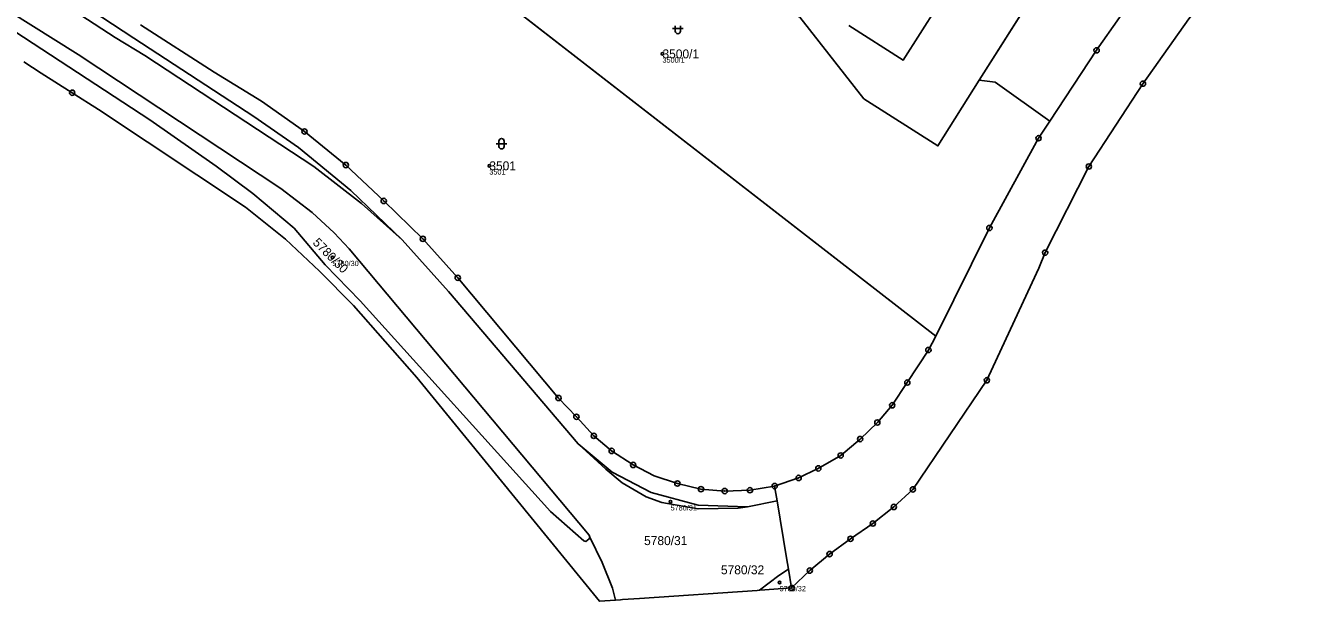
# Model space of a CAD drawing. Extents: x -690132 to -685994, y -975441 to -972444.
# Drawn here: x -686932.2 to -686687, y -974727.6 to -974618.2 of the extents above; entities that cross this region are included whole.
import ezdxf

# ---------------------------------------------------------------- set-up
doc = ezdxf.new("R2010")
doc.units = 0
for name, color, linetype in [('Definiční body', 7, 'Continuous'), ('Hranice parcel', 7, 'Continuous'), ('Parcelní čísla', 7, 'Continuous'), ('Polygon budovy', 7, 'Continuous'), ('Polygon ku', 7, 'Continuous'), ('Polygon parcely', 7, 'Continuous'), ('Značky bodu BP', 7, 'Continuous'), ('Značky kultur', 7, 'Continuous')]:
    doc.layers.add(name, color=color, linetype=linetype)

msp = doc.modelspace()

# ---------------------------------------------------------------- linework, layer by layer
at = {"layer": 'Definiční body'}
for centre in [(-686811.27, -974623.55), (-686844.14, -974644.82), (-686873.94, -974662.21), (-686809.73, -974708.65), (-686789.03, -974724)]:
    msp.add_circle(centre, 0.25, dxfattribs=at)
at = {"layer": 'Hranice parcel'}
for p, q in [((-686877.31, -974585.54), (-686759.34, -974677.21)), ((-686751.11, -974628.56), (-686729.81, -974594.82)), ((-686748.1, -974628.92), (-686751.11, -974628.56)), ((-686737.74, -974636.36), (-686748.1, -974628.92)), ((-686918.36, -974634.11), (-686923.34, -974630.93)), ((-686890.44, -974652.67), (-686918.36, -974634.11)), ((-686738.62, -974661.32), (-686739.83, -974664.27)), ((-686743.53, -974672.34), (-686739.83, -974664.27)), ((-686869.95, -974671.39), (-686876.37, -974664.86)), ((-686789.51, -974708.46), (-686789.97, -974705.67)), ((-686789.51, -974708.46), (-686795.13, -974709.62)), ((-686787.35, -974721.49), (-686786.76, -974725.04)), ((-686791.83, -974725.39), (-686792.82, -974725.46)), ((-686786.76, -974725.04), (-686791.83, -974725.39)), ((-686820.17, -974727.34), (-686823.23, -974727.55)), ((-686819.25, -974727.28), (-686820.17, -974727.34))]:
    msp.add_line(p, q, dxfattribs=at)
for points in [[(-687051.55, -974521.07), (-687035, -974535.92), (-687018.68, -974549.37), (-687006.01, -974558.78), (-686976.49, -974578.16), (-686976.17, -974578.61), (-686975.97, -974579.49), (-686975.6, -974580.05), (-686942.13, -974601.95), (-686941.33, -974602.14), (-686940.49, -974602), (-686939.89, -974602.09), (-686917.7, -974616.59), (-686911.67, -974620.53), (-686888.87, -974635.45), (-686880.36, -974641.33), (-686870.46, -974649.5), (-686860.68, -974658.91)], [(-686860.68, -974658.91), (-686868.4, -974651.98), (-686877.49, -974644.93), (-686909.53, -974623.87), (-686915.21, -974620.41), (-686965.07, -974587.91), (-686990.45, -974571.09), (-687003.81, -974561.64), (-687021.39, -974548.22), (-687033.61, -974537.88), (-687044.59, -974527.88), (-687051.55, -974521.07)], [(-686574.86, -974541.79), (-686587.49, -974539.23), (-686607.38, -974540.46), (-686617.56, -974542.05), (-686628, -974545.65), (-686641.42, -974552.41), (-686656.83, -974563.45), (-686680.54, -974582.63), (-686691.97, -974594.18), (-686701.67, -974604.79), (-686711.3, -974616.86), (-686720.04, -974629.21), (-686730.31, -974644.95), (-686738.62, -974661.32)], [(-686656.36, -974548.37), (-686664.74, -974554.71), (-686688.53, -974575.31), (-686700.36, -974586.92), (-686709.95, -974597.85), (-686720.14, -974610.39), (-686728.84, -974622.87), (-686737.74, -974636.36)], [(-686775.88, -974618.15), (-686765.55, -974624.73), (-686726.82, -974563.87)], [(-686825.03, -974715.37), (-686825.17, -974715.72), (-686825.8, -974716.2), (-686826.17, -974716.06), (-686832.51, -974710.48), (-686868.66, -974670.48), (-686875.31, -974663.64), (-686881.2, -974656.67), (-686889.02, -974650.06), (-686895.99, -974644.86), (-686908.63, -974636.06), (-686934.24, -974619.31), (-686934.56, -974619.51), (-686934.92, -974619.45), (-686940.84, -974615.57), (-686941.67, -974614.64), (-686944.02, -974610.32), (-686944.05, -974610.05), (-686943.95, -974609.86), (-686943.71, -974609.73)], [(-686943.71, -974609.73), (-686943.43, -974609.8), (-686936.63, -974614.24), (-686935.41, -974615.35), (-686922.21, -974623.64), (-686883.75, -974649.14), (-686877.8, -974653.67), (-686873.6, -974657.58), (-686870.75, -974660.62), (-686825.18, -974715.02), (-686825.03, -974715.37)], [(-686751.11, -974628.56), (-686758.98, -974641.03), (-686773.04, -974632.07), (-686785.2, -974616.55)], [(-686910.36, -974618), (-686896.37, -974627.02), (-686887.42, -974632.51), (-686879.25, -974638.29), (-686871.39, -974644.67), (-686864.2, -974651.49), (-686856.77, -974658.69), (-686850.14, -974666.09), (-686831.01, -974688.94), (-686827.61, -974692.51), (-686824.3, -974696.14), (-686820.92, -974699), (-686816.83, -974701.66), (-686812.82, -974703.75), (-686808.44, -974705.18), (-686803.97, -974706.26), (-686799.45, -974706.62), (-686794.66, -974706.46), (-686789.97, -974705.67)], [(-686923.34, -974630.93), (-686929.21, -974627.19), (-686932.56, -974625.05)], [(-686759.34, -974677.21), (-686749.2, -974656.63), (-686739.86, -974639.57), (-686737.74, -974636.36)], [(-686876.37, -974664.86), (-686882.87, -974658.74), (-686890.44, -974652.67)], [(-686827.27, -974697.62), (-686851.91, -974668.68), (-686860.68, -974658.91)], [(-686823.23, -974727.55), (-686857.88, -974685.04), (-686869.95, -974671.39)], [(-686763.72, -974706.31), (-686749.67, -974685.57), (-686743.53, -974672.34)], [(-686789.97, -974705.67), (-686785.41, -974704.13), (-686781.68, -974702.31), (-686777.43, -974699.85), (-686773.74, -974696.74), (-686770.47, -974693.59), (-686767.65, -974690.32), (-686764.78, -974686), (-686760.78, -974679.82), (-686759.34, -974677.21)], [(-686827.27, -974697.62), (-686820.8, -974703.04), (-686813.39, -974706.89), (-686804.51, -974709.3), (-686795.13, -974709.62)], [(-686795.13, -974709.62), (-686796.9, -974709.89), (-686804.51, -974710.01), (-686811.41, -974708.81), (-686814.35, -974707.73), (-686818.93, -974705.04), (-686822.04, -974702.47), (-686827.27, -974697.62)], [(-686787.35, -974721.49), (-686787.71, -974719.32), (-686789.51, -974708.46)], [(-686786.76, -974725.04), (-686783.3, -974721.74), (-686779.53, -974718.59), (-686775.58, -974715.7), (-686771.33, -974712.8), (-686767.34, -974709.64), (-686763.72, -974706.31)], [(-686825.03, -974715.37), (-686822.69, -974720.2), (-686820.77, -974725.07), (-686820.17, -974727.34)], [(-686792.82, -974725.46), (-686789.17, -974722.69), (-686787.35, -974721.49)], [(-686815.66, -974727.03), (-686793.26, -974725.49), (-686792.82, -974725.46)], [(-686819.25, -974727.28), (-686818.86, -974727.25), (-686815.66, -974727.03)]]:
    msp.add_lwpolyline(points, dxfattribs=at)
at = {"layer": 'Polygon budovy'}
msp.add_lwpolyline([(-686775.88, -974618.15), (-686765.55, -974624.73), (-686726.82, -974563.87)], dxfattribs=at)
at = {"layer": 'Polygon ku'}
msp.add_lwpolyline([(-686932.56, -974625.05), (-686929.21, -974627.19), (-686923.34, -974630.93), (-686918.36, -974634.11), (-686890.44, -974652.67), (-686882.87, -974658.74), (-686876.37, -974664.86), (-686869.95, -974671.39), (-686857.88, -974685.04), (-686823.23, -974727.55), (-686820.17, -974727.34), (-686819.25, -974727.28), (-686818.86, -974727.25), (-686815.66, -974727.03), (-686793.26, -974725.49), (-686792.82, -974725.46), (-686791.83, -974725.39), (-686786.76, -974725.04), (-686783.3, -974721.74), (-686779.53, -974718.59), (-686775.58, -974715.7), (-686771.33, -974712.8), (-686767.34, -974709.64), (-686763.72, -974706.31), (-686749.67, -974685.57), (-686743.53, -974672.34), (-686739.83, -974664.27), (-686738.62, -974661.32), (-686730.31, -974644.95), (-686720.04, -974629.21), (-686711.3, -974616.86)], dxfattribs=at)
at = {"layer": 'Polygon parcely'}
for points in [[(-687164.97, -974400.21), (-687146.57, -974419.74), (-687107.02, -974462.08), (-687057.42, -974515.22), (-687051.55, -974521.07), (-687035, -974535.92), (-687018.68, -974549.37), (-687006.01, -974558.78), (-686976.49, -974578.16), (-686976.17, -974578.61), (-686975.97, -974579.49), (-686975.6, -974580.05), (-686942.13, -974601.95), (-686941.33, -974602.14), (-686940.49, -974602), (-686939.89, -974602.09), (-686917.7, -974616.59), (-686911.67, -974620.53), (-686888.87, -974635.45), (-686880.36, -974641.33), (-686870.46, -974649.5), (-686860.68, -974658.91), (-686851.91, -974668.68)], [(-686775.88, -974618.15), (-686765.55, -974624.73), (-686726.82, -974563.87)], [(-686726.82, -974563.87), (-686765.55, -974624.73), (-686775.88, -974618.15)], [(-686910.36, -974618), (-686896.37, -974627.02), (-686887.42, -974632.51), (-686879.25, -974638.29), (-686871.39, -974644.67), (-686864.2, -974651.49), (-686856.77, -974658.69), (-686850.14, -974666.09), (-686831.01, -974688.94), (-686827.61, -974692.51), (-686824.3, -974696.14), (-686820.92, -974699), (-686816.83, -974701.66), (-686812.82, -974703.75), (-686808.44, -974705.18), (-686803.97, -974706.26), (-686799.45, -974706.62), (-686794.66, -974706.46), (-686789.97, -974705.67), (-686785.41, -974704.13), (-686781.68, -974702.31), (-686777.43, -974699.85), (-686773.74, -974696.74), (-686770.47, -974693.59), (-686767.65, -974690.32), (-686764.78, -974686), (-686760.78, -974679.82), (-686759.34, -974677.21), (-686877.31, -974585.54)], [(-686935.41, -974615.35), (-686922.21, -974623.64), (-686883.75, -974649.14), (-686877.8, -974653.67), (-686873.6, -974657.58), (-686870.75, -974660.62), (-686825.18, -974715.02), (-686825.03, -974715.37), (-686822.69, -974720.2), (-686820.77, -974725.07), (-686820.17, -974727.34), (-686819.25, -974727.28), (-686818.86, -974727.25), (-686815.66, -974727.03), (-686793.26, -974725.49), (-686792.82, -974725.46), (-686789.17, -974722.69), (-686787.35, -974721.49), (-686787.71, -974719.32), (-686789.51, -974708.46), (-686795.13, -974709.62), (-686796.9, -974709.89), (-686804.51, -974710.01), (-686811.41, -974708.81), (-686814.35, -974707.73), (-686818.93, -974705.04), (-686822.04, -974702.47), (-686827.27, -974697.62), (-686851.91, -974668.68), (-686860.68, -974658.91), (-686868.4, -974651.98), (-686877.49, -974644.93), (-686909.53, -974623.87), (-686915.21, -974620.41), (-686965.07, -974587.91)], [(-686965.07, -974587.91), (-686915.21, -974620.41), (-686909.53, -974623.87), (-686877.49, -974644.93), (-686868.4, -974651.98), (-686860.68, -974658.91), (-686870.46, -974649.5), (-686880.36, -974641.33), (-686888.87, -974635.45), (-686911.67, -974620.53), (-686917.7, -974616.59), (-686939.89, -974602.09)], [(-686785.2, -974616.55), (-686773.04, -974632.07), (-686758.98, -974641.03), (-686751.11, -974628.56), (-686729.81, -974594.82)], [(-686720.14, -974610.39), (-686728.84, -974622.87), (-686737.74, -974636.36), (-686739.86, -974639.57), (-686749.2, -974656.63), (-686759.34, -974677.21), (-686760.78, -974679.82), (-686764.78, -974686), (-686767.65, -974690.32), (-686770.47, -974693.59), (-686773.74, -974696.74), (-686777.43, -974699.85), (-686781.68, -974702.31), (-686785.41, -974704.13), (-686789.97, -974705.67), (-686789.51, -974708.46), (-686787.71, -974719.32), (-686787.35, -974721.49), (-686786.76, -974725.04), (-686783.3, -974721.74), (-686779.53, -974718.59), (-686775.58, -974715.7), (-686771.33, -974712.8), (-686767.34, -974709.64), (-686763.72, -974706.31), (-686749.67, -974685.57), (-686743.53, -974672.34), (-686739.83, -974664.27), (-686738.62, -974661.32), (-686730.31, -974644.95), (-686720.04, -974629.21), (-686711.3, -974616.86)], [(-686934.24, -974619.31), (-686908.63, -974636.06), (-686895.99, -974644.86), (-686889.02, -974650.06), (-686881.2, -974656.67), (-686875.31, -974663.64), (-686868.66, -974670.48), (-686832.51, -974710.48), (-686826.17, -974716.06), (-686825.8, -974716.2), (-686825.17, -974715.72), (-686825.03, -974715.37), (-686825.18, -974715.02), (-686870.75, -974660.62), (-686873.6, -974657.58), (-686877.8, -974653.67), (-686883.75, -974649.14), (-686922.21, -974623.64), (-686935.41, -974615.35)], [(-686932.56, -974625.05), (-686929.21, -974627.19), (-686923.34, -974630.93), (-686918.36, -974634.11), (-686890.44, -974652.67), (-686882.87, -974658.74), (-686876.37, -974664.86), (-686869.95, -974671.39), (-686857.88, -974685.04), (-686823.23, -974727.55), (-686820.17, -974727.34), (-686820.77, -974725.07), (-686822.69, -974720.2), (-686825.03, -974715.37), (-686825.17, -974715.72), (-686825.8, -974716.2), (-686826.17, -974716.06), (-686832.51, -974710.48), (-686868.66, -974670.48), (-686875.31, -974663.64), (-686881.2, -974656.67), (-686889.02, -974650.06), (-686895.99, -974644.86), (-686908.63, -974636.06), (-686934.24, -974619.31)], [(-686827.27, -974697.62), (-686820.8, -974703.04), (-686813.39, -974706.89), (-686804.51, -974709.3), (-686795.13, -974709.62), (-686789.51, -974708.46), (-686789.97, -974705.67), (-686794.66, -974706.46), (-686799.45, -974706.62), (-686803.97, -974706.26), (-686808.44, -974705.18), (-686812.82, -974703.75), (-686816.83, -974701.66), (-686820.92, -974699), (-686824.3, -974696.14), (-686827.61, -974692.51), (-686831.01, -974688.94), (-686850.14, -974666.09), (-686856.77, -974658.69), (-686864.2, -974651.49), (-686871.39, -974644.67), (-686879.25, -974638.29), (-686887.42, -974632.51), (-686896.37, -974627.02), (-686910.36, -974618)], [(-686851.91, -974668.68), (-686827.27, -974697.62)]]:
    msp.add_lwpolyline(points, dxfattribs=at)
for points in [[(-686729.81, -974594.82), (-686751.11, -974628.56), (-686748.1, -974628.92), (-686737.74, -974636.36), (-686728.84, -974622.87), (-686720.14, -974610.39), (-686709.95, -974597.85), (-686700.36, -974586.92), (-686688.53, -974575.31), (-686664.74, -974554.71), (-686656.36, -974548.37), (-686658.35, -974539.05), (-686671.56, -974533.14)], [(-686820.33, -974578.27), (-686843.15, -974558.94), (-686860.69, -974572.63), (-686868.21, -974578.47), (-686877.31, -974585.54), (-686759.34, -974677.21), (-686749.2, -974656.63), (-686739.86, -974639.57), (-686737.74, -974636.36), (-686748.1, -974628.92), (-686751.11, -974628.56), (-686758.98, -974641.03), (-686773.04, -974632.07), (-686785.2, -974616.55), (-686810.53, -974604.18), (-686812.8, -974602.37), (-686814.7, -974600.85), (-686820.81, -974595.99), (-686829.37, -974589.17)], [(-686827.27, -974697.62), (-686822.04, -974702.47), (-686818.93, -974705.04), (-686814.35, -974707.73), (-686811.41, -974708.81), (-686804.51, -974710.01), (-686796.9, -974709.89), (-686795.13, -974709.62), (-686804.51, -974709.3), (-686813.39, -974706.89), (-686820.8, -974703.04)], [(-686787.35, -974721.49), (-686789.17, -974722.69), (-686792.82, -974725.46), (-686791.83, -974725.39), (-686786.76, -974725.04)]]:
    msp.add_lwpolyline(points, close=True, dxfattribs=at)
at = {"layer": 'Značky bodu BP'}
for centre, radius in [((-686728.84, -974622.87), 0.5), ((-686728.84, -974622.87), 0.0303), ((-686720.04, -974629.21), 0.5), ((-686720.04, -974629.21), 0.0303), ((-686923.34, -974630.93), 0.5), ((-686923.34, -974630.93), 0.0303), ((-686879.25, -974638.29), 0.5), ((-686879.25, -974638.29), 0.0303), ((-686739.86, -974639.57), 0.5), ((-686739.86, -974639.57), 0.0303), ((-686871.39, -974644.67), 0.5), ((-686871.39, -974644.67), 0.0303), ((-686730.31, -974644.95), 0.5), ((-686730.31, -974644.95), 0.0303), ((-686864.2, -974651.49), 0.5), ((-686864.2, -974651.49), 0.0303), ((-686749.2, -974656.63), 0.5), ((-686749.2, -974656.63), 0.0303), ((-686856.77, -974658.69), 0.5), ((-686856.77, -974658.69), 0.0303), ((-686738.62, -974661.32), 0.5), ((-686738.62, -974661.32), 0.0303), ((-686850.14, -974666.09), 0.5), ((-686850.14, -974666.09), 0.0303), ((-686760.78, -974679.82), 0.5), ((-686760.78, -974679.82), 0.0303), ((-686764.78, -974686), 0.5), ((-686764.78, -974686), 0.0303), ((-686749.67, -974685.57), 0.5), ((-686749.67, -974685.57), 0.0303), ((-686831.01, -974688.94), 0.5), ((-686831.01, -974688.94), 0.0303), ((-686767.65, -974690.32), 0.5), ((-686767.65, -974690.32), 0.0303), ((-686827.61, -974692.51), 0.5), ((-686827.61, -974692.51), 0.0303), ((-686770.47, -974693.59), 0.5), ((-686770.47, -974693.59), 0.0303), ((-686824.3, -974696.14), 0.5), ((-686824.3, -974696.14), 0.0303), ((-686773.74, -974696.74), 0.5), ((-686820.92, -974699), 0.5), ((-686773.74, -974696.74), 0.0303), ((-686820.92, -974699), 0.0303), ((-686816.83, -974701.66), 0.5), ((-686777.43, -974699.85), 0.5), ((-686777.43, -974699.85), 0.0303), ((-686816.83, -974701.66), 0.0303), ((-686785.41, -974704.13), 0.5), ((-686781.68, -974702.31), 0.5), ((-686781.68, -974702.31), 0.0303), ((-686808.44, -974705.18), 0.5), ((-686808.44, -974705.18), 0.0303), ((-686803.97, -974706.26), 0.5), ((-686803.97, -974706.26), 0.0303), ((-686799.45, -974706.62), 0.5), ((-686794.66, -974706.46), 0.5), ((-686789.97, -974705.67), 0.5), ((-686789.97, -974705.67), 0.0303), ((-686785.41, -974704.13), 0.0303), ((-686763.72, -974706.31), 0.5), ((-686799.45, -974706.62), 0.0303), ((-686794.66, -974706.46), 0.0303), ((-686763.72, -974706.31), 0.0303), ((-686767.34, -974709.64), 0.5), ((-686767.34, -974709.64), 0.0303), ((-686771.33, -974712.8), 0.5), ((-686771.33, -974712.8), 0.0303), ((-686775.58, -974715.7), 0.5), ((-686775.58, -974715.7), 0.0303), ((-686779.53, -974718.59), 0.5), ((-686779.53, -974718.59), 0.0303), ((-686783.3, -974721.74), 0.5), ((-686783.3, -974721.74), 0.0303), ((-686786.76, -974725.04), 0.5), ((-686786.76, -974725.04), 0.0303)]:
    msp.add_circle(centre, radius, dxfattribs=at)
at = {"layer": 'Značky kultur'}
for p, q in [((-686809.34, -974618.71), (-686807.34, -974618.71)), ((-686808.84, -974618.21), (-686808.84, -974619.21)), ((-686807.84, -974619.21), (-686807.84, -974618.21)), ((-686842.82, -974640.62), (-686840.82, -974640.62)), ((-686842.32, -974640.12), (-686842.32, -974641.12)), ((-686841.32, -974641.12), (-686841.32, -974640.12))]:
    msp.add_line(p, q, dxfattribs=at)
for centre, start, end in [((-686808.34, -974619.21), 180, 359.9879), ((-686841.82, -974640.12), 0, 180), ((-686841.82, -974641.12), 180, 359.9879)]:
    msp.add_arc(centre, 0.5, start, end, dxfattribs=at)

# ---------------------------------------------------------------- texts
at = {"layer": 'Definiční body'}
for s, p in [('3500/1', (-686811.27, -974625.21)), ('3501', (-686844.14, -974646.48)), ('5780/30', (-686873.94, -974663.87)), ('5780/31', (-686809.73, -974710.31)), ('5780/32', (-686789.03, -974725.66))]:
    msp.add_text(s, height=1, dxfattribs=at).set_placement(p)
at = {"layer": 'Parcelní čísla'}
for s, p in [('3500/1', (-686811.27, -974624.4)), ('3501', (-686844.14, -974645.67)), ('5780/31', (-686814.76, -974716.89)), ('5780/32', (-686800.17, -974722.44))]:
    msp.add_text(s, height=1.7, dxfattribs=at).set_placement(p)
msp.add_text('5780/30', height=1.7, rotation=315, dxfattribs=at).set_placement((-686877.79, -974659.56))

doc.saveas('drawing.dxf')
